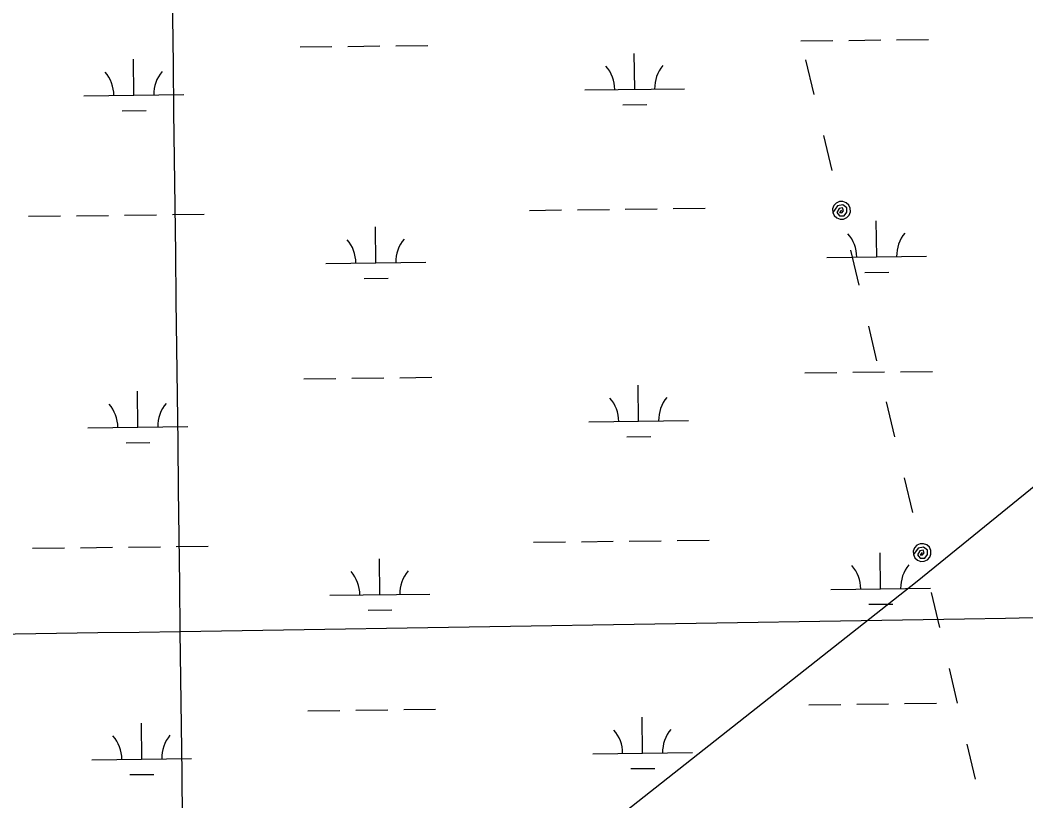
# Model space of a CAD drawing. Extents: x 3694830 to 3732949, y 415201 to 440970.
# Drawn here: x 3725287 to 3726295, y 426821 to 427603 of the extents above; entities that cross this region are included whole.
import ezdxf

# ---------------------------------------------------------------- set-up
doc = ezdxf.new("R2010")
doc.units = 0
for name, color, linetype in [('V-GRID-MAJR', 7, 'Continuous'), ('V-TOPO-SHOR', 7, 'Continuous'), ('V-UTIL-LINE', 7, 'Continuous'), ('V-WETL-SWMP', 7, 'Continuous')]:
    doc.layers.add(name, color=color, linetype=linetype)

msp = doc.modelspace()

# ---------------------------------------------------------------- linework, layer by layer
at = {"layer": 'V-GRID-MAJR'}
for points in [[(3725521.948, 420931.967), (3725447.9250000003, 426990.407), (3725373.878, 433050.776), (3725299.8310000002, 439111.152), (3725299.808, 439113.075)], [(3698983.973, 426676.689), (3704276.781, 426737.893), (3709569.5810000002, 426799.866), (3714862.3710000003, 426862.61), (3720155.153, 426926.124), (3725447.9250000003, 426990.407), (3730740.688, 427055.46), (3730740.6890000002, 427055.46)]]:
    msp.add_spline(points, degree=3, dxfattribs=at)
at = {"layer": 'V-TOPO-SHOR'}
msp.add_lwpolyline([(3724038.285, 425348.941), (3724992.4514367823, 426119.62775263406), (3725383.0028013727, 426407.0146058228), (3726186.2122115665, 427040.7394615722), (3726576.763576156, 427357.60188944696), (3726657.821406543, 427431.2908261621), (3726679.928087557, 427446.0286135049), (3726721.611, 427468.367)], dxfattribs=at)
at = {"layer": 'V-UTIL-LINE'}
for points in [[(3726083.074, 427528.42100000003), (3726074.848, 427563.337)], [(3726100.977, 427452.429), (3726092.751, 427487.34500000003)], [(3726110.412, 427412.379), (3726108.485, 427410.243), (3726110.794, 427409.957), (3726112.582, 427412.042), (3726111.599, 427414.8), (3726108.258, 427414.178), (3726105.6950000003, 427410.253), (3726108.315, 427406.885), (3726113.1750000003, 427406.701), (3726115.775, 427410.469), (3726115.719, 427414.939), (3726111.876, 427417.855), (3726106.452, 427416.909), (3726101.6520000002, 427410.316), (3726103.109, 427407.12), (3726105.677, 427404.726), (3726108.967, 427403.496), (3726112.4760000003, 427403.619), (3726115.671, 427405.076), (3726118.066, 427407.64400000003), (3726119.295, 427410.934), (3726119.1720000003, 427414.443), (3726117.716, 427417.63800000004), (3726115.147, 427420.033), (3726111.858, 427421.26300000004), (3726108.348, 427421.14), (3726105.153, 427419.683), (3726102.759, 427417.114), (3726101.529, 427413.825), (3726101.6520000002, 427410.316)], [(3726128.073, 427337.414), (3726119.848, 427372.33)], [(3726145.9760000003, 427261.422), (3726137.751, 427296.338)], [(3726163.88, 427185.43), (3726155.654, 427220.34500000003)], [(3726181.7830000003, 427109.438), (3726173.557, 427144.353)], [(3726191.218, 427069.38800000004), (3726189.29, 427067.25200000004), (3726191.6, 427066.966), (3726193.387, 427069.05100000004), (3726192.4050000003, 427071.809), (3726189.0640000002, 427071.18700000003), (3726186.501, 427067.262), (3726189.1210000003, 427063.89400000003), (3726193.981, 427063.71), (3726196.5810000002, 427067.478), (3726196.524, 427071.94800000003), (3726192.681, 427074.864), (3726187.258, 427073.918), (3726182.458, 427067.324), (3726183.914, 427064.129), (3726186.483, 427061.735), (3726189.773, 427060.505), (3726193.282, 427060.628), (3726196.477, 427062.085), (3726198.872, 427064.653), (3726200.1010000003, 427067.943), (3726199.978, 427071.452), (3726198.522, 427074.647), (3726195.953, 427077.042), (3726192.664, 427078.271), (3726189.154, 427078.148), (3726185.9590000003, 427076.692), (3726183.5640000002, 427074.123), (3726182.335, 427070.83400000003), (3726182.458, 427067.324)], [(3726208.879, 426994.423), (3726200.653, 427029.338)], [(3726226.782, 426918.431), (3726218.557, 426953.346)], [(3726244.685, 426842.439), (3726236.46, 426877.354)]]:
    msp.add_lwpolyline(points, dxfattribs=at)
at = {"layer": 'V-WETL-SWMP'}
for p, q in [((3725567.850611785, 427576.1433259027), (3725599.848333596, 427576.52497126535)), ((3725615.847194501, 427576.71579394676), (3725647.844916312, 427577.0974393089)), ((3725663.843777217, 427577.2882619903), (3725695.8414990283, 427577.6699073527)), ((3726069.722879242, 427582.1292902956), (3726101.720601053, 427582.51093565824)), ((3726117.719461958, 427582.70175833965), (3726149.7171837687, 427583.0834037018)), ((3726165.716044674, 427583.2742263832), (3726197.7137664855, 427583.6558717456)), ((3725903.2245176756, 427533.71011755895), (3725902.7951658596, 427569.70755709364)), ((3725401.3522502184, 427527.72415316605), (3725400.922898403, 427563.72159270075)), ((3725351.355809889, 427527.12783228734), (3725451.3486905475, 427528.3204740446)), ((3725853.228077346, 427533.11379668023), (3725953.2209580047, 427534.3064384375)), ((3725891.4094088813, 427518.13709806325), (3725915.407700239, 427518.42333208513)), ((3725389.537141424, 427512.15113367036), (3725413.535432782, 427512.43736769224)), ((3725941.809891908, 427414.09079546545), (3725973.807613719, 427414.47244082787)), ((3725295.947876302, 427406.3874269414), (3725327.9455981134, 427406.769072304)), ((3725343.9444590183, 427406.95989498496), (3725375.942180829, 427407.3415403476)), ((3725391.941041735, 427407.5323630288), (3725423.938763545, 427407.91400839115)), ((3725439.937624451, 427408.10483107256), (3725471.9353462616, 427408.486476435)), ((3725797.820143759, 427412.3733913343), (3725829.81786557, 427412.7550366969)), ((3725845.8167264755, 427412.94585937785), (3725877.8144482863, 427413.3275047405)), ((3725893.8133091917, 427413.5183274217), (3725925.811031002, 427413.89997278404)), ((3725643.8443210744, 427359.7912715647), (3725643.4149692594, 427395.7887110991)), ((3726145.7165885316, 427365.7772359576), (3726145.287236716, 427401.7746754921)), ((3726095.720148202, 427365.1809150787), (3726195.713028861, 427366.3735568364)), ((3725593.847880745, 427359.1949506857), (3725693.840761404, 427360.3875924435)), ((3725632.0292122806, 427344.2182520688), (3725656.0275036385, 427344.5044860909)), ((3726133.901479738, 427350.2042164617), (3726157.8997710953, 427350.4904504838)), ((3725571.8182399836, 427243.4919870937), (3725603.815961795, 427243.8736324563)), ((3725619.8148226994, 427244.06445513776), (3725651.8125445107, 427244.4461004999)), ((3725667.811405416, 427244.6369231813), (3725699.809127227, 427245.01856854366)), ((3726073.690507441, 427249.4779514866), (3726105.688229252, 427249.8595968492)), ((3726121.6870901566, 427250.05041953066), (3726153.684811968, 427250.4320648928)), ((3726169.6836728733, 427250.6228875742), (3726201.681394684, 427251.00453293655)), ((3725907.1921458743, 427201.05877874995), (3725906.762794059, 427237.0562182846)), ((3725405.319878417, 427195.07281435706), (3725404.890526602, 427231.0702538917)), ((3725355.323438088, 427194.4764934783), (3725455.3163187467, 427195.66913523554)), ((3725857.195705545, 427200.4624578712), (3725957.188586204, 427201.65509962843)), ((3725895.37703708, 427185.48575925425), (3725919.375328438, 427185.77199327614)), ((3725393.504769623, 427179.4997948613), (3725417.5030609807, 427179.78602888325)), ((3725945.777520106, 427081.43945665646), (3725977.7752419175, 427081.8211020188)), ((3725299.9155045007, 427073.73608813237), (3725331.9132263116, 427074.117733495)), ((3725347.9120872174, 427074.30855617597), (3725379.909809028, 427074.69020153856)), ((3725395.908669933, 427074.88102421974), (3725427.906391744, 427075.26266958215)), ((3725443.9052526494, 427075.45349226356), (3725475.9029744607, 427075.8351376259)), ((3725801.787771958, 427079.72205252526), (3725833.7854937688, 427080.1036978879)), ((3725849.7843546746, 427080.29452056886), (3725881.782076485, 427080.67616593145)), ((3725897.7809373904, 427080.8669886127), (3725929.778659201, 427081.24863397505)), ((3725647.8119492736, 427027.13993275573), (3725647.382597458, 427063.13737229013)), ((3726149.6842167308, 427033.1258971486), (3726149.254864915, 427069.123336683)), ((3726099.687776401, 427032.5295762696), (3726199.6806570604, 427033.72221802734)), ((3725597.815508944, 427026.5436118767), (3725697.808389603, 427027.73625363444)), ((3725635.99684048, 427011.56691325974), (3725659.9951318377, 427011.8531472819)), ((3726137.869107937, 427017.55287765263), (3726161.8673992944, 427017.8391116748)), ((3725575.785868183, 426910.8406482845), (3725607.7835899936, 426911.22229364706)), ((3725623.782450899, 426911.4131163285), (3725655.7801727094, 426911.7947616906)), ((3725671.7790336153, 426911.9855843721), (3725703.776755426, 426912.36722973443)), ((3726077.65813564, 426916.82661267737), (3726109.655857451, 426917.20825803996)), ((3726125.654718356, 426917.39908072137), (3726157.6524401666, 426917.78072608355)), ((3726173.651301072, 426917.97154876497), (3726205.649022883, 426918.3531941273)), ((3725911.1597740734, 426868.4074399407), (3725910.7304222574, 426904.40487947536)), ((3725409.287506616, 426862.4214755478), (3725408.8581548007, 426898.41891508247)), ((3725359.291066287, 426861.82515466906), (3725459.2839469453, 426863.0177964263)), ((3725861.1633337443, 426867.81111906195), (3725961.156214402, 426869.0037608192)), ((3725899.3446652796, 426852.83442044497), (3725923.342956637, 426853.12065446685)), ((3725397.4723978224, 426846.8484560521), (3725421.47068918, 426847.13469007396))]:
    msp.add_line(p, q, dxfattribs=at)
for centre, radius, start, end in [((3725847.9798517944, 427533.526036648), 35.24628790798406, 359.91152952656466, 41.455187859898), ((3725958.457858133, 427534.84373729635), 35.246287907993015, 139.91152663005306, 181.4551849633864), ((3725346.1075843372, 427527.5400722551), 35.24628790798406, 359.91152952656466, 41.455187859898), ((3725456.585590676, 427528.85777290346), 35.246287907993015, 139.91152663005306, 181.4551849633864), ((3726090.4719226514, 427365.5931550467), 35.24628790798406, 359.91152952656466, 41.455187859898), ((3726200.9499289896, 427366.9108556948), 35.246287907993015, 139.91152663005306, 181.4551849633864), ((3725588.599655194, 427359.6071906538), 35.24628790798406, 359.91152952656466, 41.455187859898), ((3725699.0776615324, 427360.9248913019), 35.246287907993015, 139.91152663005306, 181.4551849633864), ((3725851.947479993, 427200.874697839), 35.24628790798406, 359.91152952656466, 41.455187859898), ((3725962.425486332, 427202.19239848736), 35.246287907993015, 139.91152663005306, 181.4551849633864), ((3725350.075212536, 427194.88873344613), 35.24628790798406, 359.91152952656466, 41.455187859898), ((3725460.553218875, 427196.20643409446), 35.246287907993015, 139.91152663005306, 181.4551849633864), ((3726094.43955085, 427032.9418162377), 35.24628790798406, 359.91152952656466, 41.455187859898), ((3726204.917557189, 427034.2595168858), 35.246287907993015, 139.91152663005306, 181.4551849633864), ((3725592.567283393, 427026.9558518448), 35.24628790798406, 359.91152952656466, 41.455187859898), ((3725703.0452897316, 427028.27355249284), 35.246287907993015, 139.91152663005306, 181.4551849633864), ((3725855.9151081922, 426868.2233590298), 35.24628790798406, 359.91152952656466, 41.455187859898), ((3725966.3931145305, 426869.5410596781), 35.246287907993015, 139.91152663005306, 181.4551849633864), ((3725354.042840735, 426862.2373946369), 35.24628790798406, 359.91152952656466, 41.455187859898), ((3725464.5208470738, 426863.5550952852), 35.246287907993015, 139.91152663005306, 181.4551849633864)]:
    msp.add_arc(centre, radius, start, end, dxfattribs=at)

doc.saveas('drawing.dxf')
